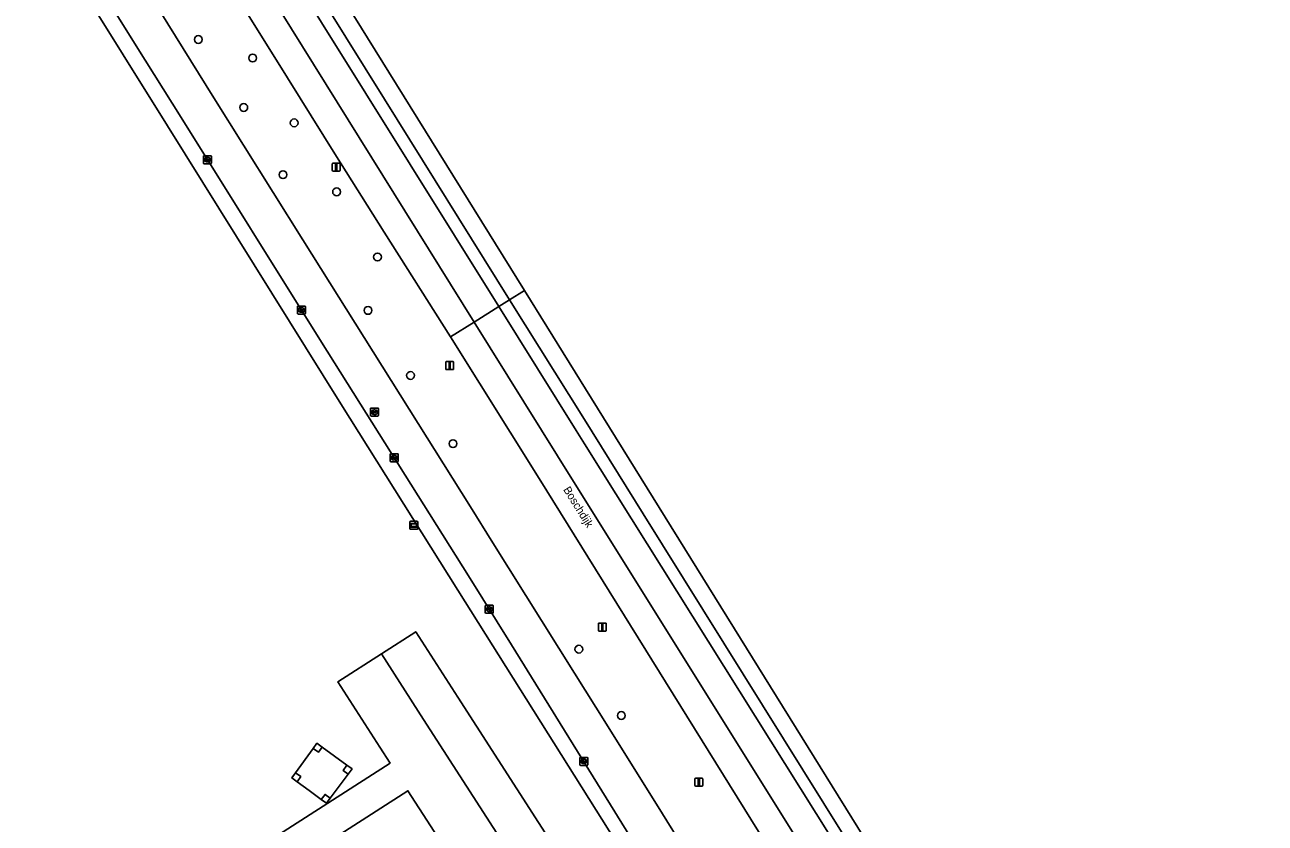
# Model space of a CAD drawing. Extents: x 158132 to 159664, y 385256 to 387218.
# Drawn here: x 159281.4 to 159436.4, y 386334.2 to 386434 of the extents above; entities that cross this region are included whole.
import ezdxf

# ---------------------------------------------------------------- set-up
doc = ezdxf.new("R2010")
doc.units = 0
for name, color, linetype in [('IMGEO_Berm_groen', 7, 'Continuous'), ('IMGEO_Berm_open', 7, 'Continuous'), ('IMGEO_Boom', 7, 'Continuous'), ('IMGEO_Grasland_overig', 7, 'Continuous'), ('IMGEO_Hoogspanningsmast', 7, 'Continuous'), ('IMGEO_Informatiebord', 7, 'Continuous'), ('IMGEO_Kolk', 7, 'Continuous'), ('IMGEO_Lichtmast', 7, 'Continuous'), ('IMGEO_Loofbos', 7, 'Continuous'), ('IMGEO_Openbare_ruimte_label', 7, 'Continuous'), ('IMGEO_Parkeervlak_halfverhard', 7, 'Continuous'), ('IMGEO_Rijbaan_lokaal_open', 7, 'Continuous'), ('IMGEO_Rijbaan_regionaal_gesloten', 7, 'Continuous'), ('IMGEO_Rioolput', 7, 'Continuous'), ('IMGEO_Voetpad_open', 7, 'Continuous')]:
    doc.layers.add(name, color=color, linetype=linetype)

msp = doc.modelspace()

# ---------------------------------------------------------------- linework, layer by layer
at = {"layer": 'IMGEO_Berm_groen'}
for points in [[(159450.9, 386207.96), (159427.26, 386246.56), (159425.1, 386250), (159405.9, 386280.49), (159387.21, 386310.53), (159345.73, 386377.33), (159334.62, 386395.01), (159326.35, 386408.09), (159320.18, 386417.89), (159312.88, 386429.61), (159302.23, 386446.71), (159294.43, 386459.19), (159268.99, 386500), (159264.8, 386506.73), (159232.99, 386557.93)], [(159237.38, 386533.49), (159256.22, 386503.4), (159258.34, 386500), (159274.93, 386473.31), (159298.35, 386435.69), (159305.08, 386424.92), (159316.19, 386407.15), (159337.12, 386373.76), (159339.93, 386369.27), (159350.12, 386352.97), (159352.77, 386348.74), (159360.58, 386336.26), (159392.53, 386284.71), (159414.26, 386250), (159436.59, 386214.4)]]:
    msp.add_lwpolyline(points, dxfattribs=at)
at = {"layer": 'IMGEO_Berm_open'}
for points in [[(159326.37, 386424.73), (159294.97, 386475.13), (159279.46, 386500), (159265.17, 386522.91), (159244.66, 386555.67), (159234.98, 386571.21), (159233.96, 386572.84), (159232.64, 386572.02), (159233.68, 386570.42), (159242.94, 386555.56), (159253.77, 386538.11), (159277.62, 386500), (159288.12, 386483.23), (159318.51, 386434.33), (159340.68, 386398.8), (159342.02, 386399.64)], [(159435.45, 386250), (159412.25, 386287.13), (159383.7, 386332.81), (159358.7, 386372.92), (159351.36, 386384.68), (159342.02, 386399.64), (159340.68, 386398.8), (159350.35, 386383.31), (159351.38, 386381.66), (159384.22, 386329.19), (159418.21, 386274.6), (159433.62, 386250), (159457.5, 386211.88), (159499.59, 386144.35), (159500, 386143.69), (159502.82, 386139.09), (159504.21, 386139.91), (159500.71, 386145.54), (159500, 386146.68), (159469.32, 386195.75)]]:
    msp.add_lwpolyline(points, close=True, dxfattribs=at)
at = {"layer": 'IMGEO_Boom'}
for centre in [(159303.13, 386432.19), (159309.92, 386429.88), (159308.8, 386423.7), (159315.1, 386421.77), (159313.7, 386415.29), (159320.4, 386413.15), (159325.51, 386405.01), (159324.33, 386398.33), (159329.64, 386390.2), (159334.95, 386381.68), (159350.67, 386355.98), (159355.97, 386347.69)]:
    msp.add_circle(centre, 0.489, dxfattribs=at)
at = {"layer": 'IMGEO_Grasland_overig'}
msp.add_lwpolyline([(159321.68, 386341.48), (159320.15, 386342.61), (159318.6, 386343.74), (159318.13, 386343.1), (159317.48, 386343.57), (159315.28, 386340.54), (159315.93, 386340.07), (159315.46, 386339.42), (159316.97, 386338.31), (159318.49, 386337.19), (159318.97, 386337.84), (159319.61, 386337.36), (159321.85, 386340.37), (159321.21, 386340.84)], close=True, dxfattribs=at)
at = {"layer": 'IMGEO_Hoogspanningsmast'}
for points in [[(159318.6, 386343.74), (159317.95, 386344.22), (159317.48, 386343.57), (159318.13, 386343.1)], [(159315.28, 386340.54), (159314.81, 386339.9), (159315.46, 386339.42), (159315.93, 386340.07)], [(159322.33, 386341.01), (159321.68, 386341.48), (159321.21, 386340.84), (159321.85, 386340.37)], [(159319.61, 386337.36), (159318.97, 386337.84), (159318.49, 386337.19), (159319.13, 386336.72)]]:
    msp.add_lwpolyline(points, close=True, dxfattribs=at)
at = {"layer": 'IMGEO_Informatiebord'}
for p, q in [((159329.56, 386371.07), (159329.56, 386371.87)), ((159329.56, 386371.87), (159329.56, 386371.07)), ((159329.66, 386371.97), (159330.45, 386371.97)), ((159330.45, 386371.97), (159329.66, 386371.97)), ((159330.55, 386371.87), (159330.55, 386371.07)), ((159330.55, 386371.07), (159330.55, 386371.87)), ((159330.45, 386370.97), (159329.66, 386370.97)), ((159329.66, 386370.97), (159330.45, 386370.97))]:
    msp.add_line(p, q, dxfattribs=at)
for points in [[(159329.66, 386371.7), (159330.45, 386371.7), (159330.45, 386371.24), (159329.66, 386371.24), (159329.66, 386371.7)], [(159329.73, 386371.64), (159329.73, 386371.3), (159330.38, 386371.3), (159330.38, 386371.64), (159329.73, 386371.64)]]:
    msp.add_lwpolyline(points, dxfattribs=at)
for centre, start, end in [((159329.66, 386371.87), 90, 180), ((159329.66, 386371.87), 90, 180), ((159329.66, 386371.07), 180, 270), ((159329.66, 386371.07), 180, 270), ((159330.45, 386371.87), 0, 90), ((159330.45, 386371.87), 360, 90), ((159330.45, 386371.07), 270, 0), ((159330.45, 386371.07), 270, 0)]:
    msp.add_arc(centre, 0.1, start, end, dxfattribs=at)
at = {"layer": 'IMGEO_Kolk'}
for p, q in [((159303.76, 386416.74), (159303.76, 386417.6)), ((159303.83, 386417.67), (159304.69, 386417.67)), ((159304.76, 386417.6), (159304.76, 386416.74)), ((159304.69, 386416.67), (159303.83, 386416.67)), ((159304.02, 386417.16), (159304.02, 386417.18)), ((159304.06, 386417.21), (159304.46, 386417.21)), ((159304.45, 386417.13), (159304.06, 386417.13)), ((159304.27, 386416.89), (159304.24, 386416.89)), ((159304.25, 386417.45), (159304.27, 386417.45)), ((159304.5, 386417.18), (159304.5, 386417.16)), ((159315.58, 386398.88), (159316.43, 386398.88)), ((159315.51, 386397.95), (159315.51, 386398.8)), ((159316.43, 386397.87), (159315.58, 386397.87)), ((159315.76, 386398.37), (159315.76, 386398.38)), ((159316.2, 386398.33), (159315.8, 386398.33)), ((159315.81, 386398.42), (159316.2, 386398.42)), ((159315.99, 386398.65), (159316.02, 386398.65)), ((159316.02, 386398.1), (159315.99, 386398.1)), ((159316.25, 386398.38), (159316.25, 386398.37)), ((159316.51, 386398.8), (159316.51, 386397.95)), ((159327.09, 386379.48), (159327.09, 386380.34)), ((159327.17, 386380.41), (159328.02, 386380.41)), ((159328.09, 386380.34), (159328.09, 386379.48)), ((159328.02, 386379.41), (159327.17, 386379.41)), ((159327.35, 386379.9), (159327.35, 386379.92)), ((159327.39, 386379.95), (159327.79, 386379.95)), ((159327.79, 386379.87), (159327.39, 386379.87)), ((159327.58, 386380.19), (159327.61, 386380.19)), ((159327.6, 386379.63), (159327.58, 386379.63)), ((159327.84, 386379.92), (159327.84, 386379.9)), ((159338.98, 386360.56), (159338.98, 386361.41)), ((159339.05, 386361.48), (159339.91, 386361.48)), ((159339.91, 386360.48), (159339.05, 386360.48)), ((159339.24, 386360.98), (159339.24, 386360.99)), ((159339.28, 386361.03), (159339.68, 386361.03)), ((159339.68, 386360.94), (159339.28, 386360.94)), ((159339.47, 386361.26), (159339.49, 386361.26)), ((159339.49, 386360.7), (159339.47, 386360.7)), ((159339.72, 386360.99), (159339.72, 386360.98)), ((159339.98, 386361.41), (159339.98, 386360.56)), ((159350.79, 386341.53), (159350.79, 386342.39)), ((159350.86, 386342.46), (159351.72, 386342.46)), ((159351.05, 386341.95), (159351.05, 386341.97)), ((159351.09, 386342), (159351.49, 386342)), ((159351.49, 386341.92), (159351.09, 386341.92)), ((159351.28, 386342.24), (159351.3, 386342.24)), ((159351.3, 386341.68), (159351.28, 386341.68)), ((159351.53, 386341.97), (159351.53, 386341.95)), ((159351.79, 386342.39), (159351.79, 386341.53)), ((159351.72, 386341.46), (159350.86, 386341.46))]:
    msp.add_line(p, q, dxfattribs=at)
for points in [[(159303.76, 386416.74), (159303.76, 386417.6)], [(159303.83, 386417.67), (159304.69, 386417.67)], [(159304.76, 386417.6), (159304.76, 386416.74)], [(159304.69, 386416.67), (159303.83, 386416.67)], [(159315.58, 386398.88), (159316.43, 386398.88)], [(159315.51, 386397.95), (159315.51, 386398.8)], [(159316.43, 386397.87), (159315.58, 386397.87)], [(159316.51, 386398.8), (159316.51, 386397.95)], [(159327.09, 386379.48), (159327.09, 386380.34)], [(159327.17, 386380.41), (159328.02, 386380.41)], [(159328.09, 386380.34), (159328.09, 386379.48)], [(159328.02, 386379.41), (159327.17, 386379.41)], [(159338.98, 386360.56), (159338.98, 386361.41)], [(159339.05, 386361.48), (159339.91, 386361.48)], [(159339.91, 386360.48), (159339.05, 386360.48)], [(159339.98, 386361.41), (159339.98, 386360.56)], [(159350.79, 386341.53), (159350.79, 386342.39)], [(159350.86, 386342.46), (159351.72, 386342.46)], [(159351.79, 386342.39), (159351.79, 386341.53)], [(159351.72, 386341.46), (159350.86, 386341.46)]]:
    msp.add_lwpolyline(points, dxfattribs=at)
for centre, radius, start, end in [((159303.83, 386417.59), 0.0765, 91.552, 178.448), ((159303.83, 386417.59), 0.0765, 91.552, 178.448), ((159304.68, 386417.59), 0.0765, 1.552, 88.448), ((159304.68, 386417.59), 0.0765, 1.552, 88.448), ((159303.83, 386416.74), 0.0765, 181.552, 268.448), ((159303.83, 386416.74), 0.0765, 181.552, 268.448), ((159304.06, 386417.17), 0.0403, 85.8775, 175.7526), ((159304.05, 386417.16), 0.0366, 178.938, 274.7102), ((159304.46, 386417.17), 0.043, 264.8664, 352.4533), ((159304.46, 386417.17), 0.0386, 1.7309, 96.639), ((159304.68, 386416.74), 0.0765, 271.552, 358.448), ((159304.68, 386416.74), 0.0765, 271.552, 358.448), ((159315.58, 386398.8), 0.0765, 91.552, 178.448), ((159315.58, 386398.8), 0.0765, 91.552, 178.448), ((159316.43, 386398.8), 0.0765, 1.552, 88.448), ((159316.43, 386398.8), 0.0765, 1.552, 88.448), ((159315.58, 386397.95), 0.0765, 181.552, 268.448), ((159315.58, 386397.95), 0.0765, 181.552, 268.448), ((159315.8, 386398.38), 0.0403, 85.8775, 175.7526), ((159315.8, 386398.37), 0.0366, 178.938, 274.7102), ((159316.21, 386398.38), 0.0386, 1.7309, 96.639), ((159316.21, 386398.37), 0.043, 264.8664, 352.4533), ((159316.43, 386397.95), 0.0765, 271.552, 358.448), ((159316.43, 386397.95), 0.0765, 271.552, 358.448), ((159327.17, 386380.33), 0.0765, 91.552, 178.448), ((159327.17, 386380.33), 0.0765, 91.552, 178.448), ((159328.02, 386380.33), 0.0765, 1.552, 88.448), ((159328.02, 386380.33), 0.0765, 1.552, 88.448), ((159327.17, 386379.49), 0.0765, 181.552, 268.448), ((159327.17, 386379.49), 0.0765, 181.552, 268.448), ((159327.39, 386379.91), 0.0403, 85.8775, 175.7526), ((159327.39, 386379.9), 0.0366, 178.938, 274.7102), ((159327.8, 386379.91), 0.0386, 1.7309, 96.639), ((159327.79, 386379.91), 0.043, 264.8664, 352.4533), ((159328.02, 386379.49), 0.0765, 271.552, 358.448), ((159328.02, 386379.49), 0.0765, 271.552, 358.448), ((159339.06, 386361.41), 0.0765, 91.552, 178.448), ((159339.06, 386361.41), 0.0765, 91.552, 178.448), ((159339.06, 386360.56), 0.0765, 181.552, 268.448), ((159339.06, 386360.56), 0.0765, 181.552, 268.448), ((159339.28, 386360.99), 0.0403, 85.8775, 175.7526), ((159339.28, 386360.98), 0.0366, 178.938, 274.7102), ((159339.68, 386360.99), 0.0386, 1.7309, 96.639), ((159339.68, 386360.98), 0.043, 264.8664, 352.4533), ((159339.9, 386361.41), 0.0765, 1.552, 88.448), ((159339.9, 386361.41), 0.0765, 1.552, 88.448), ((159339.9, 386360.56), 0.0765, 271.552, 358.448), ((159339.9, 386360.56), 0.0765, 271.552, 358.448), ((159350.87, 386342.38), 0.0765, 91.552, 178.448), ((159350.87, 386342.38), 0.0765, 91.552, 178.448), ((159350.87, 386341.54), 0.0765, 181.552, 268.448), ((159350.87, 386341.54), 0.0765, 181.552, 268.448), ((159351.09, 386341.96), 0.0403, 85.8775, 175.7526), ((159351.09, 386341.95), 0.0366, 178.938, 274.7102), ((159351.49, 386341.96), 0.0386, 1.7309, 96.639), ((159351.49, 386341.96), 0.043, 264.8664, 352.4533), ((159351.71, 386342.38), 0.0765, 1.552, 88.448), ((159351.71, 386342.38), 0.0765, 1.552, 88.448), ((159351.71, 386341.54), 0.0765, 271.552, 358.448), ((159351.71, 386341.54), 0.0765, 271.552, 358.448)]:
    msp.add_arc(centre, radius, start, end, dxfattribs=at)
for centre, major_axis, ratio, start_param, end_param in [((159304.25, 386417.17), (-0.387, 0.002), 0.722429, 4.712389, 7.853982), ((159304.27, 386417.17), (-0.39, 0.002), 0.717154, 1.570796, 4.712389), ((159315.99, 386398.37), (-0.387, 0.002), 0.722429, 4.712389, 7.853982), ((159316.02, 386398.37), (-0.39, 0.002), 0.717154, 1.570796, 4.712389), ((159327.58, 386379.91), (-0.387, 0.002), 0.722429, 4.712389, 7.853982), ((159327.6, 386379.91), (-0.39, 0.002), 0.717154, 1.570796, 4.712389), ((159339.47, 386360.98), (-0.387, 0.002), 0.722429, 4.712389, 7.853982), ((159339.49, 386360.98), (-0.39, 0.002), 0.717154, 1.570796, 4.712389), ((159351.28, 386341.96), (-0.387, 0.002), 0.722429, 4.712389, 7.853982), ((159351.3, 386341.96), (-0.39, 0.002), 0.717154, 1.570796, 4.712389)]:
    msp.add_ellipse(centre, major_axis=major_axis, ratio=ratio, start_param=start_param, end_param=end_param, dxfattribs=at)
at = {"layer": 'IMGEO_Lichtmast'}
for p, q in [((159319.86, 386415.85), (159319.86, 386416.64)), ((159319.86, 386416.64), (159319.86, 386415.85)), ((159319.96, 386416.74), (159320.75, 386416.74)), ((159320.75, 386416.74), (159319.96, 386416.74)), ((159320.85, 386416.64), (159320.85, 386415.85)), ((159320.85, 386415.85), (159320.85, 386416.64)), ((159320.75, 386415.75), (159319.96, 386415.75)), ((159319.96, 386415.75), (159320.75, 386415.75)), ((159334.03, 386391.03), (159334.03, 386391.83)), ((159334.03, 386391.83), (159334.03, 386391.03)), ((159334.13, 386391.93), (159334.92, 386391.93)), ((159334.92, 386391.93), (159334.13, 386391.93)), ((159335.02, 386391.83), (159335.02, 386391.03)), ((159335.02, 386391.03), (159335.02, 386391.83)), ((159334.92, 386390.93), (159334.13, 386390.93)), ((159334.13, 386390.93), (159334.92, 386390.93)), ((159353.11, 386358.35), (159353.11, 386359.15)), ((159353.11, 386359.15), (159353.11, 386358.35)), ((159353.21, 386359.25), (159354, 386359.25)), ((159354, 386359.25), (159353.21, 386359.25)), ((159354.1, 386359.15), (159354.1, 386358.35)), ((159354.1, 386358.35), (159354.1, 386359.15)), ((159354, 386358.25), (159353.21, 386358.25)), ((159353.21, 386358.25), (159354, 386358.25)), ((159365.16, 386338.97), (159365.16, 386339.77)), ((159365.16, 386339.77), (159365.16, 386338.97)), ((159365.26, 386339.87), (159366.05, 386339.87)), ((159366.05, 386339.87), (159365.26, 386339.87)), ((159366.05, 386338.87), (159365.26, 386338.87)), ((159365.26, 386338.87), (159366.05, 386338.87)), ((159366.15, 386339.77), (159366.15, 386338.97)), ((159366.15, 386338.97), (159366.15, 386339.77))]:
    msp.add_line(p, q, dxfattribs=at)
for points in [[(159320.28, 386416.62), (159320.43, 386416.62), (159320.43, 386415.87), (159320.28, 386415.87), (159320.28, 386416.62)], [(159334.45, 386391.8), (159334.6, 386391.8), (159334.6, 386391.05), (159334.45, 386391.05), (159334.45, 386391.8)], [(159353.53, 386359.12), (159353.68, 386359.12), (159353.68, 386358.38), (159353.53, 386358.38), (159353.53, 386359.12)], [(159365.58, 386339.74), (159365.73, 386339.74), (159365.73, 386338.99), (159365.58, 386338.99), (159365.58, 386339.74)]]:
    msp.add_lwpolyline(points, dxfattribs=at)
for centre, start, end in [((159319.96, 386416.64), 90, 180), ((159319.96, 386416.64), 90, 180), ((159320.75, 386416.64), 0, 90), ((159320.75, 386416.64), 360, 90), ((159319.96, 386415.85), 180, 270), ((159319.96, 386415.85), 180, 270), ((159320.75, 386415.85), 270, 0), ((159320.75, 386415.85), 270, 0), ((159334.13, 386391.83), 90, 180), ((159334.13, 386391.83), 90, 180), ((159334.92, 386391.83), 0, 90), ((159334.92, 386391.83), 360, 90), ((159334.13, 386391.03), 180, 270), ((159334.13, 386391.03), 180, 270), ((159334.92, 386391.03), 270, 0), ((159334.92, 386391.03), 270, 0), ((159353.21, 386359.15), 90, 180), ((159353.21, 386359.15), 90, 180), ((159354, 386359.15), 0, 90), ((159354, 386359.15), 360, 90), ((159353.21, 386358.35), 180, 270), ((159353.21, 386358.35), 180, 270), ((159354, 386358.35), 270, 0), ((159354, 386358.35), 270, 0), ((159365.26, 386339.77), 90, 180), ((159365.26, 386339.77), 90, 180), ((159365.26, 386338.97), 180, 270), ((159365.26, 386338.97), 180, 270), ((159366.05, 386339.77), 0, 90), ((159366.05, 386339.77), 360, 90), ((159366.05, 386338.97), 270, 0), ((159366.05, 386338.97), 270, 0)]:
    msp.add_arc(centre, 0.1, start, end, dxfattribs=at)
at = {"layer": 'IMGEO_Loofbos'}
for points in [[(159500, 386100.31), (159430.86, 386210.85), (159406.37, 386250), (159377.74, 386296.22), (159335.56, 386363.38), (159320.93, 386386.67), (159299.26, 386421.42), (159282.86, 386447.72), (159281.62, 386449.7), (159261.29, 386482.19), (159255.64, 386491.24), (159253.15, 386495.23), (159250.17, 386500), (159194.12, 386589.79)], [(159296.51, 386322.1), (159327.09, 386341.75), (159325.82, 386343.72), (159320.56, 386351.91), (159325.99, 386355.4), (159330.29, 386358.16), (159335.55, 386349.97), (159347.95, 386330.69)]]:
    msp.add_lwpolyline(points, dxfattribs=at)
msp.add_lwpolyline([(159318.49, 386337.19), (159316.97, 386338.31), (159315.46, 386339.42), (159314.81, 386339.9), (159315.28, 386340.54), (159317.48, 386343.57), (159317.95, 386344.22), (159318.6, 386343.74), (159320.15, 386342.61), (159321.68, 386341.48), (159322.33, 386341.01), (159321.85, 386340.37), (159319.61, 386337.36), (159319.13, 386336.72)], close=True, dxfattribs=at)
at = {"layer": 'IMGEO_Parkeervlak_halfverhard'}
for points in [[(159325.99, 386355.4), (159331.26, 386347.21), (159343.65, 386327.93), (159347.95, 386330.69), (159335.55, 386349.97), (159330.29, 386358.16)], [(159307.83, 386312.1), (159334.95, 386329.53), (159329.32, 386338.29), (159302.2, 386320.86)]]:
    msp.add_lwpolyline(points, close=True, dxfattribs=at)
at = {"layer": 'IMGEO_Rijbaan_lokaal_open'}
for points in [[(159231.68, 386533.49), (159252.73, 386500), (159253.77, 386498.34), (159255, 386496.36), (159257.46, 386492.38), (159272.54, 386467.97), (159295.37, 386431.39), (159300.96, 386422.44), (159318.51, 386394.36), (159336.87, 386365.14), (159342.27, 386356.54), (159368.42, 386314.26), (159377.54, 386299.63), (159408.52, 386250), (159416.04, 386237.98), (159432.37, 386211.79), (159444.43, 386192.43)], [(159392.53, 386284.71), (159360.58, 386336.26), (159352.77, 386348.74), (159350.12, 386352.97), (159339.93, 386369.27), (159337.12, 386373.76), (159316.19, 386407.15), (159305.08, 386424.92), (159298.35, 386435.69), (159274.93, 386473.31), (159258.34, 386500), (159256.22, 386503.4), (159237.38, 386533.49)]]:
    msp.add_lwpolyline(points, dxfattribs=at)
for points in [[(159343.65, 386327.93), (159331.26, 386347.21), (159325.99, 386355.4), (159320.56, 386351.91), (159325.82, 386343.72), (159327.09, 386341.75), (159296.51, 386322.1), (159291.29, 386318.74), (159292.74, 386316.48), (159284.94, 386305.47), (159284.69, 386305.11), (159290.62, 386300.9), (159295.31, 386307.53), (159298.04, 386311.37), (159307.64, 386304.78), (159309.03, 386303.82), (159311.31, 386307.14), (159341.68, 386326.66)], [(159307.83, 386312.1), (159302.2, 386320.86), (159329.32, 386338.29), (159334.95, 386329.53)]]:
    msp.add_lwpolyline(points, close=True, dxfattribs=at)
at = {"layer": 'IMGEO_Rijbaan_regionaal_gesloten'}
for points in [[(159343.88, 386400.8), (159254.18, 386545.24), (159229.66, 386584.59), (159229.66, 386584.59), (159228.15, 386583.68), (159233.96, 386572.84), (159234.98, 386571.21), (159244.66, 386555.67), (159265.17, 386522.91), (159279.46, 386500), (159294.97, 386475.13), (159326.37, 386424.73), (159342.02, 386399.64), (159343.88, 386400.8)], [(159226.04, 386582.21), (159225.95, 386582.35), (159222.99, 386580.57), (159259.04, 386523.03), (159337.59, 386396.88), (159340.68, 386398.8), (159318.51, 386434.33), (159288.12, 386483.23), (159277.62, 386500), (159253.77, 386538.11), (159242.94, 386555.56), (159233.68, 386570.42), (159232.64, 386572.02)], [(159222.99, 386580.57), (159219.83, 386578.66), (159222.73, 386574.37), (159229.11, 386564.24), (159230.94, 386561.23), (159232.99, 386557.93), (159264.8, 386506.73), (159268.99, 386500), (159294.43, 386459.19), (159302.23, 386446.71), (159312.88, 386429.61), (159320.18, 386417.89), (159326.35, 386408.09), (159334.62, 386395.01), (159337.59, 386396.88), (159259.04, 386523.03)], [(159505.13, 386140.45), (159429.51, 386262.81), (159352.24, 386387.34), (159343.88, 386400.8), (159343.88, 386400.8), (159342.02, 386399.64), (159351.36, 386384.68), (159358.7, 386372.92), (159383.7, 386332.81), (159412.25, 386287.13), (159435.45, 386250), (159469.32, 386195.75), (159500, 386146.68), (159500.71, 386145.54), (159504.21, 386139.91), (159505.13, 386140.45)], [(159340.68, 386398.8), (159337.59, 386396.88), (159348.02, 386380.17), (159376.24, 386334.94), (159464.48, 386193.71), (159499.65, 386137.22), (159502.82, 386139.09), (159500, 386143.69), (159499.59, 386144.35), (159457.5, 386211.88), (159433.62, 386250), (159418.21, 386274.6), (159384.22, 386329.19), (159351.38, 386381.66), (159350.35, 386383.31)], [(159337.59, 386396.88), (159334.62, 386395.01), (159345.73, 386377.33), (159387.21, 386310.53), (159405.9, 386280.49), (159425.1, 386250), (159427.26, 386246.56), (159450.9, 386207.96), (159463.53, 386187.91), (159476.21, 386167.57), (159490.64, 386144.47), (159496.38, 386135.29), (159499.65, 386137.22), (159464.48, 386193.71), (159376.24, 386334.94), (159348.02, 386380.17)]]:
    msp.add_lwpolyline(points, close=True, dxfattribs=at)
at = {"layer": 'IMGEO_Rioolput'}
for p, q in [((159324.63, 386385.19), (159324.63, 386386.04)), ((159324.7, 386386.11), (159325.55, 386386.11)), ((159325.55, 386385.11), (159324.7, 386385.11)), ((159324.88, 386385.61), (159324.88, 386385.62)), ((159325.32, 386385.57), (159324.92, 386385.57)), ((159324.93, 386385.66), (159325.33, 386385.66)), ((159325.11, 386385.89), (159325.14, 386385.89)), ((159325.14, 386385.33), (159325.11, 386385.33)), ((159325.37, 386385.62), (159325.37, 386385.61)), ((159325.63, 386386.04), (159325.63, 386385.19))]:
    msp.add_line(p, q, dxfattribs=at)
for points in [[(159324.63, 386385.19), (159324.63, 386386.04)], [(159324.7, 386386.11), (159325.55, 386386.11)], [(159325.55, 386385.11), (159324.7, 386385.11)], [(159325.63, 386386.04), (159325.63, 386385.19)]]:
    msp.add_lwpolyline(points, dxfattribs=at)
for centre, radius, start, end in [((159324.7, 386386.04), 0.0765, 91.552, 178.448), ((159324.7, 386386.04), 0.0765, 91.552, 178.448), ((159324.7, 386385.19), 0.0765, 181.552, 268.448), ((159324.7, 386385.19), 0.0765, 181.552, 268.448), ((159324.93, 386385.62), 0.0403, 85.8775, 175.7526), ((159324.92, 386385.61), 0.0366, 178.938, 274.7102), ((159325.33, 386385.61), 0.043, 264.8664, 352.4533), ((159325.33, 386385.62), 0.0386, 1.7309, 96.639), ((159325.55, 386386.04), 0.0765, 1.552, 88.448), ((159325.55, 386386.04), 0.0765, 1.552, 88.448), ((159325.55, 386385.19), 0.0765, 271.552, 358.448), ((159325.55, 386385.19), 0.0765, 271.552, 358.448)]:
    msp.add_arc(centre, radius, start, end, dxfattribs=at)
for centre, major_axis, ratio, start_param, end_param in [((159325.11, 386385.61), (-0.387, 0.002), 0.722429, 4.712389, 7.853982), ((159325.14, 386385.61), (-0.39, 0.002), 0.717154, 1.570796, 4.712389)]:
    msp.add_ellipse(centre, major_axis=major_axis, ratio=ratio, start_param=start_param, end_param=end_param, dxfattribs=at)
at = {"layer": 'IMGEO_Voetpad_open'}
for points in [[(159342.27, 386356.54), (159336.87, 386365.14), (159318.51, 386394.36), (159300.96, 386422.44), (159295.37, 386431.39), (159272.54, 386467.97), (159257.46, 386492.38), (159255.64, 386491.24), (159261.29, 386482.19), (159281.62, 386449.7), (159282.86, 386447.72), (159299.26, 386421.42), (159320.93, 386386.67), (159335.56, 386363.38), (159377.74, 386296.22), (159406.37, 386250), (159430.86, 386210.85), (159500, 386100.31), (159562.61, 386000.29), (159562.79, 386000), (159565.37, 385995.91), (159566.44, 385994.98), (159567.43, 385994.12), (159577.44, 385985.43)], [(159579.02, 385986.46), (159565.95, 385999.29), (159565.01, 386000.35), (159564.05, 386001.43), (159559.49, 386008.45), (159548.31, 386026.23), (159539.09, 386041.1), (159524.94, 386063.72), (159511.65, 386084.93), (159501.39, 386101.34), (159500, 386103.58), (159470.65, 386150.71), (159444.43, 386192.43), (159432.37, 386211.79), (159416.04, 386237.98), (159408.52, 386250), (159377.54, 386299.63), (159368.42, 386314.26), (159342.27, 386356.54)]]:
    msp.add_lwpolyline(points, dxfattribs=at)

# ---------------------------------------------------------------- texts
at = {"layer": 'IMGEO_Openbare_ruimte_label'}
msp.add_text('Boschdijk', height=1, rotation=301.9265, dxfattribs=at).set_placement((159348.68, 386375.93))

doc.saveas('drawing.dxf')
